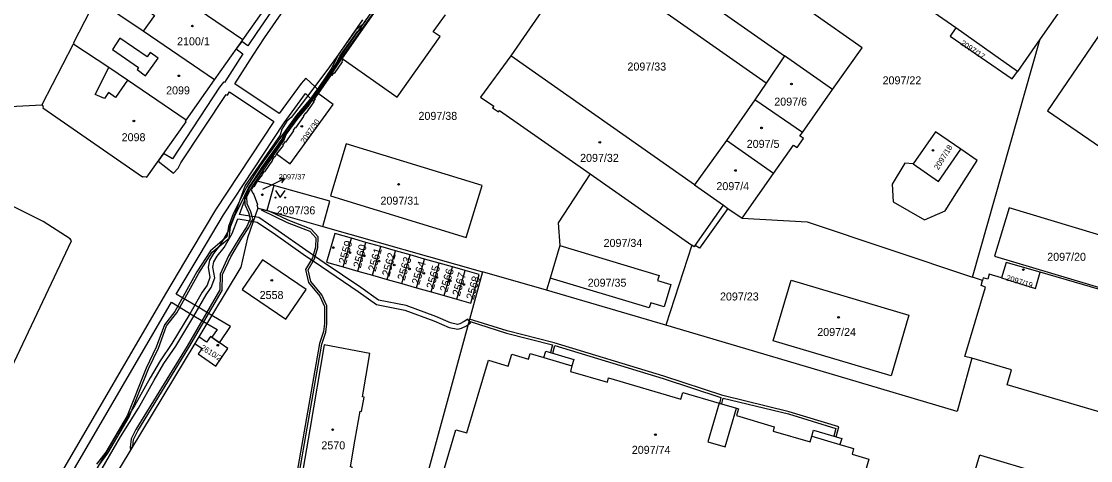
# Model space of a CAD drawing. Extents: x -756746 to -753363, y -1166406 to -1161727.
# Drawn here: x -755823.6 to -755596.6, y -1164823.5 to -1164730.2 of the extents above; entities that cross this region are included whole.
import ezdxf

# ---------------------------------------------------------------- set-up
doc = ezdxf.new("R2010")
doc.units = 0
for name, color, linetype in [('Hranice parcel', 7, 'Continuous'), ('Parcelní čísla', 7, 'Continuous'), ('Pop  PČ popisy', 7, 'Continuous'), ('Vnitřní kresba', 7, 'Continuous'), ('Věcná břemena k části', 7, 'Continuous'), ('Značky budov', 7, 'Continuous'), ('Značky kultur', 7, 'Continuous')]:
    doc.layers.add(name, color=color, linetype=linetype)

msp = doc.modelspace()

# ---------------------------------------------------------------- linework, layer by layer
at = {"layer": 'Hranice parcel'}
for p, q in [((-755700.69, -1164710.04), (-755661.55, -1164737.48)), ((-755704.68, -1164715.81), (-755719.7, -1164737.5)), ((-755665.46, -1164743.31), (-755704.68, -1164715.81)), ((-755776.58, -1164734.09), (-755791.39, -1164724.03)), ((-755776.58, -1164734.09), (-755768.21, -1164722.19)), ((-755797.75, -1164732.3), (-755807.66, -1164725.57)), ((-755782.62, -1164742.62), (-755797.75, -1164732.3)), ((-755782.62, -1164742.62), (-755776.58, -1164734.09)), ((-755621.65, -1164784.51), (-755607.27, -1164733.92)), ((-755607.27, -1164733.92), (-755612.09, -1164740.83)), ((-755680.66, -1164764.94), (-755719.7, -1164737.5)), ((-755661.55, -1164737.48), (-755665.46, -1164743.31)), ((-755651.34, -1164744.64), (-755661.55, -1164737.48)), ((-755788.64, -1164751.18), (-755782.62, -1164742.62)), ((-755665.46, -1164743.31), (-755667.84, -1164746.87)), ((-755657.76, -1164753.79), (-755651.34, -1164744.64)), ((-755667.84, -1164746.87), (-755673.91, -1164755.51)), ((-755657.76, -1164753.79), (-755667.84, -1164746.87)), ((-755837.91, -1164748.96), (-755819.27, -1164747.92)), ((-755673.91, -1164755.51), (-755680.66, -1164764.94)), ((-755663.91, -1164762.51), (-755673.91, -1164755.51)), ((-755702.83, -1164762.6), (-755681.25, -1164777.76)), ((-755670.54, -1164772), (-755663.91, -1164762.51)), ((-755770.02, -1164765.08), (-755773.58, -1164764.1)), ((-755770.02, -1164765.08), (-755771.47, -1164770.39)), ((-755773.39, -1164769.84), (-755771.47, -1164770.39)), ((-755771.47, -1164770.39), (-755759.64, -1164773.75)), ((-755673.62, -1164769.93), (-755670.54, -1164772)), ((-755759.64, -1164773.75), (-755725.69, -1164783.38)), ((-755755.28, -1164782.36), (-755753.54, -1164776.25)), ((-755750.47, -1164777.13), (-755753.54, -1164776.25)), ((-755752.2, -1164783.23), (-755750.47, -1164777.13)), ((-755747.3, -1164778.03), (-755750.47, -1164777.13)), ((-755749.03, -1164784.13), (-755747.3, -1164778.03)), ((-755744.19, -1164778.91), (-755747.3, -1164778.03)), ((-755745.92, -1164785.01), (-755744.19, -1164778.91)), ((-755741.09, -1164779.79), (-755744.19, -1164778.91)), ((-755709.24, -1164777.83), (-755711.31, -1164784.71)), ((-755681.25, -1164777.76), (-755686.78, -1164794.7)), ((-755742.82, -1164785.89), (-755741.09, -1164779.79)), ((-755737.98, -1164780.67), (-755741.09, -1164779.79)), ((-755739.71, -1164786.77), (-755737.98, -1164780.67)), ((-755734.87, -1164781.55), (-755737.98, -1164780.67)), ((-755755.28, -1164782.36), (-755752.2, -1164783.23)), ((-755752.2, -1164783.23), (-755749.03, -1164784.13)), ((-755736.61, -1164787.66), (-755734.87, -1164781.55)), ((-755732.09, -1164782.34), (-755734.87, -1164781.55)), ((-755733.82, -1164788.45), (-755732.09, -1164782.34)), ((-755729.4, -1164783.11), (-755732.09, -1164782.34)), ((-755731.13, -1164789.21), (-755729.4, -1164783.11)), ((-755712.14, -1164787.32), (-755725.69, -1164783.38)), ((-755749.03, -1164784.13), (-755745.92, -1164785.01)), ((-755745.92, -1164785.01), (-755742.82, -1164785.89)), ((-755711.31, -1164784.71), (-755712.14, -1164787.32)), ((-755619.49, -1164785.23), (-755621.65, -1164784.51)), ((-755742.82, -1164785.89), (-755739.71, -1164786.77)), ((-755739.71, -1164786.77), (-755736.61, -1164787.66)), ((-755736.61, -1164787.66), (-755733.82, -1164788.45)), ((-755686.78, -1164794.7), (-755712.14, -1164787.32)), ((-755733.82, -1164788.45), (-755731.13, -1164789.21)), ((-755786.78, -1164798.6), (-755811.11, -1164838.85)), ((-755785.94, -1164797.21), (-755786.78, -1164798.6))]:
    msp.add_line(p, q, dxfattribs=at)
for points in [[(-755717.6, -1164685.16), (-755718.09, -1164684.82), (-755727.17, -1164697.83), (-755725.7, -1164698.95), (-755732.81, -1164709.14), (-755733.04, -1164708.97), (-755737.85, -1164715.71), (-755737.62, -1164715.88), (-755744.82, -1164726.01), (-755746.34, -1164724.92), (-755755.53, -1164738.02), (-755755.27, -1164738.19)], [(-755651.34, -1164744.64), (-755645.05, -1164735.82), (-755687.81, -1164705.74)], [(-755625.19, -1164731.6), (-755629.8, -1164728.35), (-755618.93, -1164712.77), (-755606.5, -1164721.55), (-755605.76, -1164722.08)], [(-755605.76, -1164722.08), (-755601.24, -1164725.27), (-755607.27, -1164733.92)], [(-755807.66, -1164725.57), (-755807.82, -1164725.45), (-755812.61, -1164734.91), (-755812.47, -1164734.97), (-755812.52, -1164735.12)], [(-755796.34, -1164728.21), (-755795.33, -1164728.94), (-755797.75, -1164732.3)], [(-755755.27, -1164738.19), (-755743.83, -1164746.28), (-755734.7, -1164733.44), (-755736.16, -1164732.39), (-755733.58, -1164728.8)], [(-755573.26, -1164769.05), (-755565.26, -1164774.52), (-755566.37, -1164778.75), (-755548.98, -1164783.59), (-755540.89, -1164754.44), (-755558.27, -1164749.62), (-755559.54, -1164754.01), (-755593.24, -1164730.95), (-755605.68, -1164749.22), (-755574.39, -1164770.66), (-755573.26, -1164769.05)], [(-755625.19, -1164731.6), (-755626.4, -1164733.32), (-755613.19, -1164742.43), (-755612.09, -1164740.83)], [(-755612.09, -1164740.83), (-755617.37, -1164737.11), (-755625.19, -1164731.6)], [(-755812.52, -1164735.12), (-755812.59, -1164735.24), (-755812.73, -1164735.17), (-755819.27, -1164747.92)], [(-755788.64, -1164751.18), (-755801.08, -1164742.71), (-755805.06, -1164739.98), (-755812.52, -1164735.12)], [(-755719.7, -1164737.5), (-755726.09, -1164746.26), (-755723.28, -1164748.23), (-755723.54, -1164748.59), (-755722.3, -1164749.44), (-755722.06, -1164749.1), (-755702.83, -1164762.6)], [(-755755.27, -1164738.19), (-755755.59, -1164738.71), (-755755.51, -1164738.77), (-755757.23, -1164741.23), (-755757.35, -1164741.15), (-755757.71, -1164741.67), (-755757.82, -1164741.56), (-755760.62, -1164745.54)], [(-755769.47, -1164758.33), (-755766.55, -1164760.44), (-755757.42, -1164747.87), (-755760.62, -1164745.54)], [(-755760.62, -1164745.54), (-755761.35, -1164746.61), (-755761.22, -1164746.63), (-755761.6, -1164747.2), (-755761.49, -1164747.28), (-755763.21, -1164749.7), (-755763.31, -1164749.63), (-755763.79, -1164750.3), (-755763.68, -1164750.38), (-755765.4, -1164752.81), (-755765.51, -1164752.74), (-755765.97, -1164753.38), (-755765.86, -1164753.46), (-755767.54, -1164755.84), (-755767.65, -1164755.77), (-755768.16, -1164756.49), (-755768.05, -1164756.56), (-755769.47, -1164758.33)], [(-755819.27, -1164747.92), (-755819.14, -1164747.99), (-755819, -1164748.44), (-755819.09, -1164748.56), (-755797.87, -1164763.2), (-755797.73, -1164763.15), (-755797.12, -1164763.2), (-755796.98, -1164763.29), (-755788.65, -1164751.5), (-755788.83, -1164751.37), (-755788.64, -1164751.18)], [(-755663.91, -1164762.51), (-755659.64, -1164756.46), (-755658.85, -1164757.01), (-755657.5, -1164755.1), (-755658.29, -1164754.54), (-755657.76, -1164753.79)], [(-755638.66, -1164764.76), (-755638.46, -1164768.54), (-755631.81, -1164772.37), (-755627.44, -1164770.47), (-755625.01, -1164766.63), (-755620.67, -1164759.77), (-755624.14, -1164757.35), (-755629.5, -1164753.62), (-755634.27, -1164760.48), (-755635.98, -1164760.32), (-755638.66, -1164764.76)], [(-755725.8, -1164765.05), (-755754.62, -1164756.21), (-755758.01, -1164767.27), (-755729.2, -1164776.1), (-755725.8, -1164765.05)], [(-755769.47, -1164758.33), (-755769.8, -1164759.04), (-755769.91, -1164758.97), (-755770.37, -1164759.62), (-755770.27, -1164759.7), (-755772, -1164762.14), (-755772.1, -1164762.07), (-755772.57, -1164762.72), (-755772.46, -1164762.8), (-755773.58, -1164764.1)], [(-755702.83, -1164762.6), (-755709.61, -1164772.96), (-755709.24, -1164777.83)], [(-755813.25, -1164776.36), (-755819.02, -1164772.73), (-755834.09, -1164765.17), (-755835.17, -1164765.65), (-755843.63, -1164804.25), (-755833.54, -1164819.25), (-755833.06, -1164819.2), (-755813.01, -1164776.82), (-755813.25, -1164776.36)], [(-755773.58, -1164764.1), (-755774.27, -1164765.36), (-755774.38, -1164765.29), (-755774.81, -1164765.9), (-755774.55, -1164766.62), (-755774.42, -1164766.58), (-755773.51, -1164769.1), (-755773.64, -1164769.15), (-755773.39, -1164769.84)], [(-755759.64, -1164773.75), (-755758.14, -1164768.36), (-755770.02, -1164765.08)], [(-755680.66, -1164764.94), (-755674.5, -1164769.21), (-755673.62, -1164769.93)], [(-755773.39, -1164769.84), (-755775.62, -1164776.19), (-755776.99, -1164782.4), (-755785.94, -1164797.21)], [(-755592.77, -1164787.26), (-755592.46, -1164786.12), (-755589.05, -1164787.16), (-755586.41, -1164778.05), (-755613.85, -1164769.81), (-755616.93, -1164780.06), (-755592.77, -1164787.26)], [(-755673.62, -1164769.93), (-755679.58, -1164778.39), (-755680.52, -1164777.77), (-755680.75, -1164778.11), (-755681.25, -1164777.76)], [(-755670.54, -1164772), (-755656.72, -1164772.78), (-755621.65, -1164784.51)], [(-755753.54, -1164776.25), (-755757.06, -1164775.25), (-755758.8, -1164781.36), (-755755.28, -1164782.36)], [(-755709.24, -1164777.83), (-755688.19, -1164784.17), (-755688.51, -1164785.23), (-755685.68, -1164786.08), (-755687.1, -1164790.81), (-755689.96, -1164789.95), (-755690.29, -1164791.05), (-755711.31, -1164784.71)], [(-755763.14, -1164787.11), (-755772.43, -1164780.81), (-755776.72, -1164787.13), (-755767.43, -1164793.43), (-755763.14, -1164787.11)], [(-755725.69, -1164783.38), (-755728.45, -1164793.49), (-755740.52, -1164837.71), (-755741.41, -1164841.04), (-755733.2, -1164843.51), (-755725.41, -1164845.85), (-755634.87, -1164872.2)], [(-755731.13, -1164789.21), (-755728.15, -1164790.06), (-755726.41, -1164783.95), (-755729.4, -1164783.11)], [(-755607.26, -1164783.48), (-755614.46, -1164781.38), (-755615.46, -1164784.7)], [(-755615.46, -1164784.7), (-755608.26, -1164786.9), (-755607.26, -1164783.48)], [(-755557.54, -1164798.92), (-755557.22, -1164798.08), (-755607.26, -1164783.48)], [(-755660.14, -1164785.19), (-755635.15, -1164792.6), (-755638.93, -1164805.48), (-755663.95, -1164798.05), (-755660.14, -1164785.19)], [(-755621.79, -1164801.76), (-755623.29, -1164801.35), (-755618.88, -1164786.65), (-755619.81, -1164786.32), (-755619.49, -1164785.23)], [(-755615.46, -1164784.7), (-755618.12, -1164783.91), (-755618.41, -1164784.93), (-755619.38, -1164784.68), (-755619.49, -1164785.23)], [(-755621.79, -1164801.76), (-755624.92, -1164813.04), (-755650.17, -1164805.56), (-755686.78, -1164794.7)], [(-755786.78, -1164798.6), (-755785.25, -1164799.65), (-755786.09, -1164800.84), (-755782.33, -1164803.45), (-755779.79, -1164799.68), (-755783.45, -1164797.1), (-755784.32, -1164798.32), (-755785.94, -1164797.21)], [(-755750.86, -1164810), (-755751.18, -1164809.95), (-755749.6, -1164800.71), (-755759.3, -1164798.87), (-755762.37, -1164816.91), (-755765.52, -1164835.39), (-755762.51, -1164835.92), (-755762.87, -1164837.96), (-755756.16, -1164839.1), (-755755.83, -1164837.11), (-755754.24, -1164827.82), (-755753.92, -1164827.87), (-755753.41, -1164824.88), (-755753.72, -1164824.83), (-755752.71, -1164818.92), (-755751.7, -1164813), (-755751.38, -1164813.05), (-755750.86, -1164810)], [(-755557.54, -1164798.92), (-755564.33, -1164822.06), (-755614.29, -1164807.39), (-755613.37, -1164804.23), (-755621.79, -1164801.76)], [(-755737.28, -1164837.06), (-755731.36, -1164816.96), (-755728.99, -1164817.62), (-755724.43, -1164802.18), (-755720.24, -1164803.4), (-755719.5, -1164800.88), (-755715.93, -1164801.91), (-755715.54, -1164800.74), (-755712.65, -1164801.6), (-755712.25, -1164800.26), (-755706.31, -1164802.03), (-755706.71, -1164803.37), (-755707.02, -1164804.57), (-755699.18, -1164806.86), (-755698.91, -1164805.93), (-755683.57, -1164810.46), (-755683.14, -1164809.01), (-755675.42, -1164811.29), (-755671.76, -1164812.37), (-755671.33, -1164812.49), (-755671.75, -1164813.94), (-755663.74, -1164816.29), (-755664, -1164817.2), (-755656.14, -1164819.5), (-755655.77, -1164818.3), (-755655.4, -1164817.03), (-755649.41, -1164818.8), (-755649.78, -1164820.06), (-755646.9, -1164820.91), (-755647.22, -1164822.09), (-755643.66, -1164823.15), (-755644.39, -1164825.67)], [(-755634.87, -1164872.2), (-755620.11, -1164822.28), (-755619.92, -1164822.34), (-755606.68, -1164826.28)]]:
    msp.add_lwpolyline(points, dxfattribs=at)
at = {"layer": 'Pop  PČ popisy'}
for p, q in [((-755772.38, -1164765.86), (-755770.43, -1164764.89)), ((-755770.43, -1164764.89), (-755767.73, -1164763.57)), ((-755767.73, -1164763.57), (-755768.85, -1164763.56)), ((-755767.73, -1164763.57), (-755768.41, -1164764.46))]:
    msp.add_line(p, q, dxfattribs=at)
at = {"layer": 'Vnitřní kresba'}
for p, q in [((-755802.71, -1164733.74), (-755804.29, -1164736.15)), ((-755796.9, -1164737.74), (-755802.71, -1164733.74)), ((-755804.29, -1164736.15), (-755798.75, -1164739.98)), ((-755797.24, -1164741.75), (-755794.59, -1164738.04)), ((-755796.28, -1164736.84), (-755796.9, -1164737.74)), ((-755794.59, -1164738.04), (-755796.28, -1164736.84)), ((-755807.98, -1164745.71), (-755805.06, -1164739.98)), ((-755798.75, -1164739.98), (-755799.05, -1164740.45)), ((-755799.05, -1164740.45), (-755797.24, -1164741.75)), ((-755801.08, -1164742.71), (-755803.64, -1164746.36)), ((-755805.97, -1164746.6), (-755807.98, -1164745.71)), ((-755805.1, -1164745.3), (-755805.97, -1164746.6)), ((-755803.64, -1164746.36), (-755805.1, -1164745.3)), ((-755628.84, -1164764.19), (-755624.14, -1164757.35)), ((-755634.27, -1164760.48), (-755628.84, -1164764.19)), ((-755680.52, -1164777.77), (-755674.5, -1164769.21)), ((-755712.65, -1164801.6), (-755706.71, -1164803.37)), ((-755675.42, -1164811.29), (-755677.83, -1164819.5)), ((-755674.19, -1164820.57), (-755671.76, -1164812.37)), ((-755677.83, -1164819.5), (-755674.19, -1164820.57)), ((-755655.77, -1164818.3), (-755649.78, -1164820.06))]:
    msp.add_line(p, q, dxfattribs=at)
at = {"layer": 'Věcná břemena k části'}
for points in [[(-755750.31, -1164729.65), (-755755.94, -1164737.73), (-755757.72, -1164740.5), (-755761.32, -1164745.3), (-755763.13, -1164747.99), (-755765.23, -1164750.41), (-755767.83, -1164753.95), (-755768.24, -1164755.08), (-755775.37, -1164765.49), (-755776.22, -1164767.25), (-755776.19, -1164769.07), (-755775.39, -1164770.81), (-755775.02, -1164772.1), (-755775.74, -1164773.74), (-755777.23, -1164776), (-755779.61, -1164780), (-755781.4, -1164783.86), (-755781.46, -1164787.21), (-755788.45, -1164799.21), (-755799.32, -1164816.91), (-755800.29, -1164818.89), (-755800.5, -1164820.72), (-755800.46, -1164821.23), (-755799.97, -1164820.41), (-755799.81, -1164819.03), (-755798.88, -1164817.15), (-755788.03, -1164799.47), (-755780.96, -1164787.35), (-755780.9, -1164783.98), (-755779.17, -1164780.24), (-755776.81, -1164776.26), (-755775.3, -1164773.98), (-755774.48, -1164772.14), (-755774.91, -1164770.63), (-755775.69, -1164768.95), (-755775.72, -1164767.37), (-755774.93, -1164765.75), (-755767.8, -1164755.32), (-755767.39, -1164754.19), (-755764.83, -1164750.73), (-755762.73, -1164748.29), (-755760.92, -1164745.58), (-755757.32, -1164740.8), (-755755.53, -1164738.02), (-755751.96, -1164732.94), (-755741.39, -1164717.59)], [(-755767.68, -1164723.86), (-755773.65, -1164732.58), (-755775.5, -1164735.38), (-755776.83, -1164734.44)], [(-755813.13, -1164826.51), (-755791.77, -1164789.86), (-755786.97, -1164792.71), (-755784.21, -1164794.35), (-755782.07, -1164795.62), (-755783.18, -1164797.29), (-755781.55, -1164798.44), (-755779.25, -1164794.98), (-755783.18, -1164792.64), (-755785.95, -1164790.99), (-755790.75, -1164788.13), (-755785.69, -1164779.65), (-755780.72, -1164771.31), (-755767.79, -1164751.72), (-755763.29, -1164745.51), (-755761.6, -1164747.2), (-755761.22, -1164746.63), (-755761.35, -1164746.61), (-755760.62, -1164745.54), (-755760.23, -1164744.99), (-755763.25, -1164742.28), (-755764.23, -1164743.41), (-755768.86, -1164749.78), (-755778.31, -1164743.48), (-755774.4, -1164737.34), (-755771.99, -1164733.7), (-755766.04, -1164725.02)], [(-755746.84, -1164724.66), (-755751.21, -1164730.93), (-755752.57, -1164731.97), (-755756.38, -1164737.32), (-755757.68, -1164740.06), (-755761.61, -1164745.86), (-755765.2, -1164750.08), (-755772.88, -1164760.9), (-755775.83, -1164765.43), (-755778.68, -1164771.1), (-755779.66, -1164773.74), (-755779.96, -1164775.98), (-755783.48, -1164778.92), (-755786.36, -1164783.41), (-755791.02, -1164791.84), (-755793.22, -1164794.65), (-755794.99, -1164799.41), (-755797.1, -1164803.82), (-755801.18, -1164813.95), (-755805.72, -1164821.66), (-755807.64, -1164824.27)], [(-755746.84, -1164724.66), (-755751.21, -1164730.93), (-755752.57, -1164731.97), (-755756.38, -1164737.32), (-755757.68, -1164740.06), (-755761.61, -1164745.86), (-755765.2, -1164750.08), (-755772.88, -1164760.9), (-755775.83, -1164765.43), (-755778.68, -1164771.1), (-755779.66, -1164773.74), (-755779.96, -1164775.98), (-755783.48, -1164778.92), (-755786.36, -1164783.41), (-755791.02, -1164791.84), (-755793.22, -1164794.65), (-755794.99, -1164799.41), (-755797.1, -1164803.82), (-755801.18, -1164813.95), (-755805.72, -1164821.66), (-755807.64, -1164824.27)], [(-755807.21, -1164824.53), (-755805.3, -1164821.94), (-755800.73, -1164814.17), (-755796.64, -1164804.02), (-755794.53, -1164799.61), (-755792.78, -1164794.89), (-755790.6, -1164792.12), (-755785.93, -1164783.67), (-755783.1, -1164779.24), (-755779.5, -1164776.25), (-755779.18, -1164773.86), (-755778.22, -1164771.3), (-755775.39, -1164765.68), (-755772.46, -1164761.18), (-755764.8, -1164750.4), (-755761.21, -1164746.16), (-755757.24, -1164740.3), (-755755.99, -1164737.56), (-755752.21, -1164732.33), (-755750.74, -1164731.19), (-755746.34, -1164724.92)], [(-755792.78, -1164794.89), (-755790.6, -1164792.12), (-755785.93, -1164783.67), (-755783.1, -1164779.24), (-755779.5, -1164776.25), (-755779.18, -1164773.86), (-755778.22, -1164771.3), (-755775.39, -1164765.68), (-755772.46, -1164761.18), (-755764.8, -1164750.4), (-755761.21, -1164746.16), (-755757.24, -1164740.3), (-755755.99, -1164737.56), (-755752.21, -1164732.33), (-755750.74, -1164731.19), (-755746.34, -1164724.92)], [(-755730.99, -1164794.55), (-755732.5, -1164794.25), (-755735.62, -1164792.88), (-755741.9, -1164790.54), (-755747.81, -1164789.42), (-755751.55, -1164786.73), (-755759.31, -1164781.45), (-755763.22, -1164778.82), (-755769.1, -1164774.65), (-755773.2, -1164771.86), (-755776.04, -1164771.4), (-755777.27, -1164771.19), (-755775.64, -1164766.75), (-755775.19, -1164765.51), (-755767.75, -1164754.78), (-755767.36, -1164753.48), (-755766.48, -1164752.05), (-755765.6, -1164751.3), (-755761.55, -1164746.02), (-755757.36, -1164740.42), (-755755.57, -1164737.9), (-755750.34, -1164730.48), (-755746.5, -1164725.07)], [(-755751.16, -1164729.9), (-755756.38, -1164737.32), (-755758.16, -1164739.84), (-755762.35, -1164745.42), (-755766.34, -1164750.6), (-755767.26, -1164751.39), (-755768.28, -1164753.06), (-755768.67, -1164754.34), (-755776.09, -1164765.05), (-755776.58, -1164766.41), (-755778.45, -1164771.49), (-755779.73, -1164774.78), (-755781.38, -1164777.63), (-755782.85, -1164779.5), (-755783.7, -1164780.92), (-755783.96, -1164782.37), (-755783.57, -1164784.59), (-755784.2, -1164786.24), (-755785.23, -1164787.72), (-755787.84, -1164792.32)], [(-755776.83, -1164734.44), (-755777.98, -1164736.06), (-755776.59, -1164737.06), (-755780.52, -1164743.2), (-755780.71, -1164743.09), (-755781.56, -1164744.17), (-755791.54, -1164759.38), (-755793.43, -1164758.27), (-755794.59, -1164759.9), (-755791.34, -1164762.46), (-755790.32, -1164761.36), (-755789.73, -1164760.23), (-755780.13, -1164745.7), (-755779.85, -1164745.85), (-755779.4, -1164745.16), (-755769.99, -1164751.43), (-755782.42, -1164770.25), (-755787.41, -1164778.63), (-755793.04, -1164788.07), (-755814.91, -1164825.57)], [(-755765.08, -1164828.78), (-755759.81, -1164798.74), (-755758.97, -1164796.18), (-755758.73, -1164794.42), (-755758.74, -1164790.64), (-755759.84, -1164788.31), (-755762.16, -1164785.46), (-755762.75, -1164782.96), (-755761.35, -1164780.63), (-755760.68, -1164778.23), (-755760.59, -1164775.98), (-755762.06, -1164774.33), (-755766.95, -1164772.44), (-755770.86, -1164770.56), (-755771.47, -1164770.39), (-755771.65, -1164770.34), (-755772.62, -1164770.06), (-755772.69, -1164770.19), (-755767.15, -1164772.9)], [(-755808.02, -1164827.87), (-755802.58, -1164818.47), (-755798.74, -1164812.34), (-755795.43, -1164806.4), (-755793.34, -1164802.84), (-755790.83, -1164799.18), (-755786.98, -1164792.82), (-755784.39, -1164788.26), (-755783.3, -1164786.72), (-755782.53, -1164784.69), (-755782.94, -1164782.37), (-755782.74, -1164781.28), (-755782.03, -1164780.06), (-755780.54, -1164778.19), (-755778.83, -1164775.22), (-755777.63, -1164772.15), (-755776.21, -1164772.38), (-755773.58, -1164772.82), (-755769.66, -1164775.47), (-755763.78, -1164779.64), (-755759.87, -1164782.27), (-755752.13, -1164787.55), (-755748.21, -1164790.36), (-755742.16, -1164791.5), (-755736, -1164793.8), (-755732.8, -1164795.21), (-755730.97, -1164795.57), (-755730.16, -1164795.38), (-755729.1, -1164794.83), (-755728.23, -1164794.25), (-755728.78, -1164793.42), (-755729.62, -1164793.97), (-755730.5, -1164794.44), (-755730.99, -1164794.55)], [(-755767.15, -1164772.9), (-755762.36, -1164774.75), (-755761.09, -1164776.16), (-755761.18, -1164778.15), (-755761.81, -1164780.43), (-755763.29, -1164782.88), (-755762.62, -1164785.68), (-755760.26, -1164788.57), (-755759.24, -1164790.76), (-755759.23, -1164794.38), (-755759.45, -1164796.06), (-755760.29, -1164798.62), (-755765.63, -1164828.99)], [(-755787.84, -1164792.32), (-755791.67, -1164798.64), (-755794.18, -1164802.3), (-755796.29, -1164805.9), (-755799.6, -1164811.82), (-755803.44, -1164817.95), (-755808.88, -1164827.35)], [(-755807.21, -1164824.53), (-755805.3, -1164821.94), (-755800.73, -1164814.17), (-755796.64, -1164804.02), (-755794.53, -1164799.61), (-755792.78, -1164794.89)]]:
    msp.add_lwpolyline(points, dxfattribs=at)
msp.add_lwpolyline([(-755728.56, -1164793.9), (-755720.6, -1164796.4), (-755710.83, -1164798.9), (-755711.24, -1164800.56), (-755710.76, -1164800.7), (-755710.35, -1164799.04), (-755687.33, -1164806.06), (-755675.05, -1164810.06), (-755675.32, -1164811.1), (-755675.42, -1164811.29), (-755674.94, -1164811.43), (-755674.86, -1164811.34), (-755674.57, -1164810.19), (-755660.7, -1164813.58), (-755650.65, -1164816.68), (-755651.1, -1164818.3), (-755650.62, -1164818.44), (-755650.03, -1164816.34), (-755660.56, -1164813.1), (-755674.68, -1164809.65), (-755687.17, -1164805.58), (-755710.46, -1164798.48), (-755720.46, -1164795.92), (-755728.43, -1164793.42)], close=True, dxfattribs=at)
at = {"layer": 'Značky budov'}
for centre in [(-755787.32, -1164731.18), (-755790.19, -1164741.76), (-755660.08, -1164743.51), (-755799.73, -1164751.34), (-755764.08, -1164752.49), (-755666.43, -1164752.81), (-755700.79, -1164755.87), (-755630.01, -1164757.59), (-755671.98, -1164761.87), (-755743.51, -1164764.81), (-755772.44, -1164767.03), (-755757.38, -1164778.24), (-755753.83, -1164779.33), (-755750.83, -1164779.99), (-755747.69, -1164781.11), (-755744.44, -1164781.95), (-755741.21, -1164782.77), (-755610.83, -1164782.92), (-755770.44, -1164785.19), (-755738.16, -1164783.7), (-755735.4, -1164784.58), (-755732.56, -1164785.33), (-755729.67, -1164786.08), (-755650.08, -1164793.04), (-755781.91, -1164798.98), (-755757.53, -1164816.92), (-755688.97, -1164817.96)]:
    msp.add_circle(centre, 0.175, dxfattribs=at)
at = {"layer": 'Značky kultur'}
msp.add_lwpolyline([(-755769.64, -1164766.12), (-755768.64, -1164767.62), (-755767.64, -1164766.12)], dxfattribs=at)
for centre in [(-755769.64, -1164767.62), (-755767.64, -1164767.62)]:
    msp.add_circle(centre, 0.1, dxfattribs=at)

# ---------------------------------------------------------------- texts
at = {"layer": 'Parcelní čísla'}
for s, height, p in [('2100/1', 1.7, (-755790.56, -1164735.28)), ('2097/33', 1.7, (-755694.91, -1164740.64)), ('2097/22', 1.7, (-755640.73, -1164743.57)), ('2099', 1.7, (-755792.89, -1164745.7)), ('2097/6', 1.7, (-755663.73, -1164748.09)), ('2097/38', 1.7, (-755739.29, -1164751.12)), ('2098', 1.7, (-755802.33, -1164755.65)), ('2097/5', 1.7, (-755669.58, -1164757.06)), ('2097/32', 1.7, (-755704.97, -1164760.04)), ('2097/37', 1.139, (-755768.98, -1164763.77)), ('2097/4', 1.7, (-755676.02, -1164766.04)), ('2097/31', 1.7, (-755747.37, -1164769.12)), ('2097/36', 1.7, (-755769.42, -1164771.18)), ('2097/34', 1.7, (-755699.98, -1164778.1)), ('2097/20', 1.7, (-755605.76, -1164781.05)), ('2097/35', 1.7, (-755703.35, -1164786.55)), ('2558', 1.7, (-755773.02, -1164789.16)), ('2097/23', 1.7, (-755675.26, -1164789.48)), ('2097/24', 1.7, (-755654.6, -1164797.02)), ('2570', 1.7, (-755759.91, -1164821.09)), ('2097/74', 1.7, (-755693.99, -1164822.05))]:
    msp.add_text(s, height=height, dxfattribs=at).set_placement(p)
for s, height, rotation, p in [('2097/17', 1.2, 326, (-755624.3, -1164735.07)), ('2097/30', 1.2, 55, (-755763.49, -1164756.26)), ('2097/18', 1.2, 58, (-755628.88, -1164761.83)), ('2559', 1.7, 74, (-755754.69, -1164781.91)), ('2560', 1.7, 75, (-755751.57, -1164782.71)), ('2561', 1.7, 74, (-755748.43, -1164783.46)), ('2562', 1.7, 74, (-755745.47, -1164784.5)), ('2563', 1.7, 73, (-755742.23, -1164785.36)), ('2564', 1.7, 73, (-755739.16, -1164786.28)), ('2565', 1.7, 74, (-755736.06, -1164787.17)), ('2566', 1.7, 73, (-755733.2, -1164787.83)), ('2567', 1.7, 74, (-755730.53, -1164788.68)), ('2568', 1.7, 74, (-755727.59, -1164789.45)), ('2097/19', 1.2, 343, (-755614.6, -1164785.16)), ('2610/2', 1.2, 328, (-755785.68, -1164799.79))]:
    msp.add_text(s, height=height, rotation=rotation, dxfattribs=at).set_placement(p)

doc.saveas('drawing.dxf')
